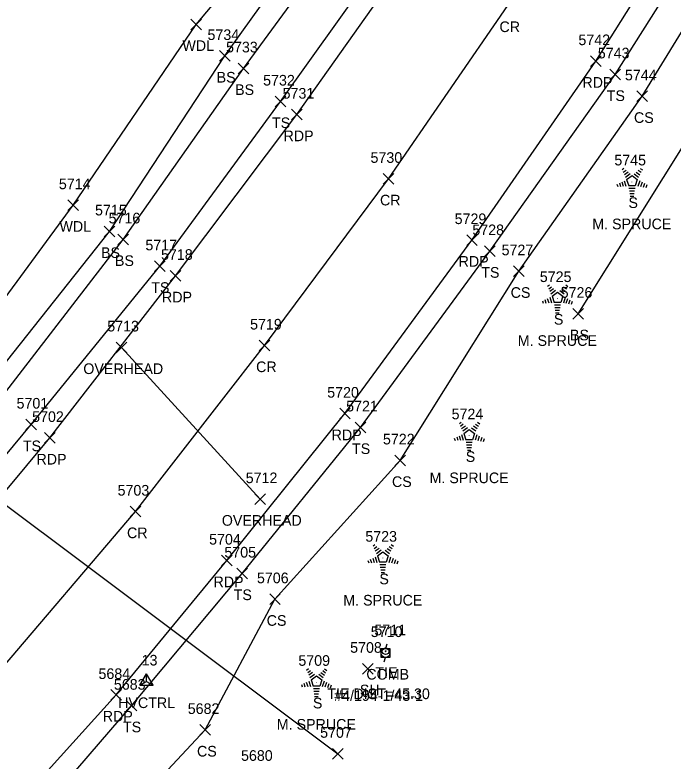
# Model space of a CAD drawing. Extents: x 1611797 to 1633212, y 298978 to 305475.
# Drawn here: x 1622481.4 to 1622605, y 301193 to 301333.3 of the extents above; entities that cross this region are included whole.
import ezdxf

# ---------------------------------------------------------------- set-up
doc = ezdxf.new("R2010")
doc.units = 0
for name, color, linetype in [('C_A', 7, 'Continuous'), ('C_C', 7, 'Continuous'), ('C_I', 7, 'Continuous'), ('CBP', 7, 'Continuous'), ('CPSM', 7, 'Continuous'), ('D_I', 7, 'Continuous'), ('D_TIC', 7, 'Continuous'), ('DCP', 7, 'Continuous'), ('L_A', 7, 'Continuous'), ('L_C', 7, 'Continuous'), ('L_I', 7, 'Continuous'), ('L_TIC', 7, 'Continuous'), ('LAWA', 7, 'Continuous'), ('LELB', 7, 'Continuous'), ('LTC', 7, 'Continuous'), ('M_I', 7, 'Continuous'), ('P_A', 7, 'Continuous'), ('P_I', 7, 'Continuous'), ('P_TIC', 7, 'Continuous'), ('PET', 7, 'Continuous'), ('PRC', 7, 'Continuous'), ('U_A', 7, 'Continuous'), ('U_C', 7, 'Continuous'), ('U_I', 7, 'Continuous'), ('U_TIC', 7, 'Continuous'), ('UCO', 7, 'Continuous'), ('UP', 7, 'Continuous')]:
    doc.layers.add(name, color=color, linetype=linetype)

msp = doc.modelspace()

# ---------------------------------------------------------------- linework, layer by layer
at = {"layer": 'CBP'}
for radius in [0.625, 0.0833]:
    msp.add_circle((1622551.02, 301213.67), radius, dxfattribs=at)
at = {"layer": 'CPSM'}
for p, q in [((1622504.83, 301207.27), (1622506.08, 301209.44)), ((1622507.33, 301207.27), (1622506.08, 301209.44)), ((1622506.08, 301207.99), (1622506.08, 301209.44)), ((1622504.83, 301207.27), (1622506.08, 301207.99)), ((1622504.83, 301207.27), (1622507.33, 301207.27)), ((1622506.08, 301207.99), (1622506.08, 301207.99)), ((1622506.08, 301207.99), (1622507.33, 301207.27))]:
    msp.add_line(p, q, dxfattribs=at)
at = {"layer": 'D_TIC'}
for points in [[(1622541.05, 301193.41), (1622543.05, 301195.41)], [(1622543.05, 301193.41), (1622541.05, 301195.41)]]:
    msp.add_lwpolyline(points, dxfattribs=at)
at = {"layer": 'DCP'}
msp.add_lwpolyline([(1622467.98, 301249.91), (1622542.05, 301194.41)], dxfattribs=at)
at = {"layer": 'L_TIC'}
for points in [[(1622514.41, 301330.49), (1622516.41, 301332.49)], [(1622516.41, 301330.49), (1622514.41, 301332.49)], [(1622519.81, 301324.55), (1622521.81, 301326.55)], [(1622521.81, 301324.55), (1622519.81, 301326.55)], [(1622523.3, 301322.22), (1622525.3, 301324.22)], [(1622525.3, 301322.22), (1622523.3, 301324.22)], [(1622593.14, 301321.09), (1622595.14, 301323.09)], [(1622595.14, 301321.09), (1622593.14, 301323.09)], [(1622530.26, 301315.99), (1622532.26, 301317.99)], [(1622532.26, 301315.99), (1622530.26, 301317.99)], [(1622598.23, 301316.97), (1622600.23, 301318.97)], [(1622600.23, 301316.97), (1622598.23, 301318.97)], [(1622491.33, 301296.51), (1622493.33, 301298.51)], [(1622493.33, 301296.51), (1622491.33, 301298.51)], [(1622498.11, 301291.58), (1622500.11, 301293.58)], [(1622500.11, 301291.58), (1622498.11, 301293.58)], [(1622500.72, 301290.08), (1622502.72, 301292.08)], [(1622502.72, 301290.08), (1622500.72, 301292.08)], [(1622569.57, 301287.87), (1622571.57, 301289.87)], [(1622571.57, 301287.87), (1622569.57, 301289.87)], [(1622507.57, 301285.02), (1622509.57, 301287.02)], [(1622509.57, 301285.02), (1622507.57, 301287.02)], [(1622575.06, 301284.09), (1622577.06, 301286.09)], [(1622577.06, 301284.09), (1622575.06, 301286.09)], [(1622586.21, 301276.1), (1622588.21, 301278.1)], [(1622588.21, 301276.1), (1622586.21, 301278.1)], [(1622483.45, 301255.27), (1622485.45, 301257.27)], [(1622485.45, 301255.27), (1622483.45, 301257.27)], [(1622545.3, 301254.74), (1622547.3, 301256.74)], [(1622547.3, 301254.74), (1622545.3, 301256.74)], [(1622552.77, 301248.54), (1622554.77, 301250.54)], [(1622554.77, 301248.54), (1622552.77, 301250.54)], [(1622523.06, 301227.28), (1622525.06, 301229.28)], [(1622525.06, 301227.28), (1622523.06, 301229.28)], [(1622529.23, 301222.45), (1622531.23, 301224.45)], [(1622531.23, 301222.45), (1622529.23, 301224.45)], [(1622546.69, 301209.38), (1622548.69, 301211.38)], [(1622548.69, 301209.38), (1622546.69, 301211.38)], [(1622502.26, 301202.44), (1622504.26, 301204.44)], [(1622504.26, 301202.44), (1622502.26, 301204.44)], [(1622516.14, 301197.88), (1622518.14, 301199.88)], [(1622518.14, 301197.88), (1622516.14, 301199.88)]]:
    msp.add_lwpolyline(points, dxfattribs=at)
at = {"layer": 'LAWA'}
msp.add_lwpolyline([(1622387.76, 301179.05), (1622397.07, 301179.12), (1622427.65, 301209.9), (1622449.62, 301231.58), (1622470.34, 301267.63), (1622492.33, 301297.51), (1622515.41, 301331.49), (1622538.47, 301358.93), (1622560.23, 301389.57), (1622576.72, 301416.07), (1622576.44, 301420.03), (1622578.56, 301426.68), (1622588.66, 301437.97), (1622599.63, 301454.27), (1622615.5, 301489.08), (1622629.31, 301519.57), (1622648.55, 301554.37)], dxfattribs=at)
at = {"layer": 'LELB'}
for points in [[(1622303.98, 301104.59), (1622310.78, 301099.33), (1622319.48, 301096.25), (1622326.26, 301097.34), (1622347.55, 301114.38), (1622375.51, 301140.08), (1622405.76, 301169.1), (1622437.3, 301200.54), (1622458.43, 301224.95), (1622484.45, 301256.27), (1622508.57, 301286.02), (1622531.26, 301316.99), (1622553.65, 301348.32), (1622573.86, 301381.36), (1622587.24, 301406.84), (1622584.4, 301410.71), (1622576.72, 301416.07)], [(1622305.52, 301107.15), (1622315.07, 301105.99), (1622317.12, 301104.2), (1622343.27, 301121.96), (1622371.22, 301146.89), (1622399.94, 301174.87), (1622430.59, 301207.07), (1622451.89, 301229.58), (1622468.36, 301249.15), (1622478.54, 301261.07), (1622501.72, 301291.08), (1622524.3, 301323.22), (1622546.27, 301353.28), (1622567.71, 301385.93), (1622580.45, 301407.78)], [(1622449.62, 301231.58), (1622466.76, 301250.92), (1622475.9, 301263.33), (1622499.11, 301292.58), (1622520.81, 301325.55), (1622542.36, 301355.63), (1622564.75, 301388.23), (1622579.34, 301408.29), (1622580.45, 301407.78)], [(1622141.83, 300898.34), (1622139.55, 300912.95), (1622151.09, 300921.4), (1622196.53, 300946.85), (1622234.34, 300970.61), (1622271.97, 300994.63), (1622303.88, 301017.35), (1622337.87, 301043.51), (1622376.19, 301076.15), (1622406.41, 301102.71), (1622438.28, 301133.32), (1622472.59, 301167.8), (1622503.26, 301203.44), (1622524.06, 301228.28), (1622546.3, 301255.74), (1622570.57, 301288.87), (1622594.14, 301322.09), (1622614.94, 301354.98), (1622632.15, 301381.37), (1622641.11, 301374.53), (1622644.03, 301365.27)], [(1622154.74, 300907.48), (1622202.55, 300938.53), (1622239.36, 300963.45), (1622279.71, 300983.49), (1622308.78, 301010.44), (1622344.44, 301040.69), (1622379.56, 301071), (1622416.39, 301093.76), (1622447.98, 301125.69), (1622481.31, 301160.51), (1622517.14, 301198.88), (1622530.23, 301223.45), (1622553.77, 301249.54), (1622576.06, 301285.09), (1622599.23, 301317.97), (1622619.89, 301351.73), (1622634.99, 301376.48), (1622639.67, 301368.93)], [(1622587.21, 301277.1), (1622608.65, 301311.43), (1622627.8, 301346.49), (1622639.67, 301368.93), (1622640.99, 301362.14)]]:
    msp.add_lwpolyline(points, dxfattribs=at)
at = {"layer": 'LTC'}
for p, q in [((1622595.44, 301304.18), (1622595.79, 301304.44)), ((1622595.65, 301303.72), (1622596.18, 301304.1)), ((1622598.47, 301304.08), (1622599.02, 301303.68)), ((1622598.84, 301304.42), (1622599.26, 301304.12)), ((1622595.86, 301303.25), (1622596.56, 301303.76)), ((1622596.07, 301302.79), (1622596.95, 301303.43)), ((1622596.29, 301302.33), (1622597.3, 301303.07)), ((1622597.3, 301303.07), (1622598.3, 301302.34)), ((1622597.72, 301303.38), (1622598.53, 301302.79)), ((1622598.09, 301303.73), (1622598.77, 301303.23)), ((1622594.47, 301301.46), (1622594.62, 301301)), ((1622594.93, 301301.68), (1622595.14, 301301.03)), ((1622595.38, 301301.9), (1622595.65, 301301.06)), ((1622595.84, 301302.11), (1622596.17, 301301.09)), ((1622596.29, 301302.33), (1622596.68, 301301.14)), ((1622597.91, 301301.14), (1622596.68, 301301.14)), ((1622598.3, 301302.34), (1622597.91, 301301.14)), ((1622598.74, 301302.07), (1622598.4, 301301.03)), ((1622599.18, 301301.82), (1622598.9, 301300.94)), ((1622599.63, 301301.57), (1622599.39, 301300.84)), ((1622600.07, 301301.32), (1622599.88, 301300.75)), ((1622597.87, 301300.64), (1622596.73, 301300.64)), ((1622597.79, 301300.14), (1622596.8, 301300.14)), ((1622597.7, 301299.64), (1622596.87, 301299.64)), ((1622597.62, 301299.14), (1622596.94, 301299.14)), ((1622581.44, 301282.27), (1622581.79, 301282.53)), ((1622581.65, 301281.8), (1622582.18, 301282.19)), ((1622581.86, 301281.34), (1622582.56, 301281.85)), ((1622582.07, 301280.87), (1622582.94, 301281.51)), ((1622583.72, 301281.46), (1622584.53, 301280.87)), ((1622584.09, 301281.81), (1622584.77, 301281.32)), ((1622584.46, 301282.16), (1622585.01, 301281.76)), ((1622584.84, 301282.51), (1622585.26, 301282.2)), ((1622581.38, 301279.98), (1622581.65, 301279.15)), ((1622581.84, 301280.2), (1622582.17, 301279.18)), ((1622582.29, 301280.42), (1622583.3, 301281.15)), ((1622582.29, 301280.42), (1622582.68, 301279.22)), ((1622583.3, 301281.15), (1622584.3, 301280.43)), ((1622584.3, 301280.43), (1622583.91, 301279.22)), ((1622584.74, 301280.15), (1622584.4, 301279.12)), ((1622580.47, 301279.55), (1622580.62, 301279.08)), ((1622580.93, 301279.76), (1622581.14, 301279.11)), ((1622583.91, 301279.22), (1622582.68, 301279.22)), ((1622583.87, 301278.72), (1622582.73, 301278.72)), ((1622585.18, 301279.9), (1622584.89, 301279.02)), ((1622585.63, 301279.65), (1622585.39, 301278.92)), ((1622586.07, 301279.4), (1622585.88, 301278.83)), ((1622583.79, 301278.22), (1622582.8, 301278.22)), ((1622583.7, 301277.72), (1622582.87, 301277.72)), ((1622583.62, 301277.22), (1622582.94, 301277.22)), ((1622564.87, 301256.46), (1622565.22, 301256.72)), ((1622565.08, 301256), (1622565.61, 301256.38)), ((1622567.9, 301256.36), (1622568.45, 301255.96)), ((1622568.27, 301256.7), (1622568.69, 301256.4)), ((1622565.29, 301255.53), (1622565.99, 301256.04)), ((1622565.5, 301255.07), (1622566.38, 301255.7)), ((1622565.72, 301254.61), (1622566.73, 301255.35)), ((1622566.73, 301255.35), (1622567.73, 301254.62)), ((1622567.15, 301255.66), (1622567.96, 301255.07)), ((1622567.52, 301256.01), (1622568.2, 301255.51)), ((1622563.9, 301253.74), (1622564.05, 301253.27)), ((1622564.36, 301253.96), (1622564.57, 301253.31)), ((1622564.81, 301254.18), (1622565.08, 301253.34)), ((1622565.27, 301254.39), (1622565.6, 301253.37)), ((1622565.72, 301254.61), (1622566.11, 301253.42)), ((1622567.34, 301253.42), (1622566.11, 301253.42)), ((1622567.73, 301254.62), (1622567.34, 301253.42)), ((1622568.17, 301254.35), (1622567.83, 301253.31)), ((1622568.61, 301254.1), (1622568.33, 301253.22)), ((1622569.06, 301253.85), (1622568.82, 301253.12)), ((1622569.5, 301253.6), (1622569.31, 301253.03)), ((1622567.3, 301252.92), (1622566.16, 301252.92)), ((1622567.22, 301252.42), (1622566.23, 301252.42)), ((1622567.13, 301251.92), (1622566.3, 301251.92)), ((1622567.05, 301251.42), (1622566.37, 301251.42)), ((1622548.65, 301233.46), (1622549.01, 301233.72)), ((1622552.05, 301233.7), (1622552.47, 301233.4)), ((1622548.86, 301233), (1622549.39, 301233.38)), ((1622549.07, 301232.53), (1622549.78, 301233.04)), ((1622549.28, 301232.07), (1622550.16, 301232.71)), ((1622549.51, 301231.61), (1622550.52, 301232.35)), ((1622550.52, 301232.35), (1622551.51, 301231.62)), ((1622550.94, 301232.66), (1622551.75, 301232.07)), ((1622551.31, 301233.01), (1622551.99, 301232.51)), ((1622551.68, 301233.36), (1622552.23, 301232.96)), ((1622548.14, 301230.96), (1622548.35, 301230.31)), ((1622548.6, 301231.18), (1622548.87, 301230.34)), ((1622549.05, 301231.39), (1622549.38, 301230.37)), ((1622549.51, 301231.61), (1622549.89, 301230.42)), ((1622551.51, 301231.62), (1622551.12, 301230.42)), ((1622551.95, 301231.35), (1622551.61, 301230.31)), ((1622552.4, 301231.1), (1622552.11, 301230.22)), ((1622547.68, 301230.74), (1622547.84, 301230.28)), ((1622551.12, 301230.42), (1622549.89, 301230.42)), ((1622551.08, 301229.92), (1622549.94, 301229.92)), ((1622552.84, 301230.85), (1622552.6, 301230.12)), ((1622553.29, 301230.6), (1622553.1, 301230.03)), ((1622551, 301229.42), (1622550.01, 301229.42)), ((1622550.92, 301228.92), (1622550.09, 301228.92)), ((1622550.83, 301228.42), (1622550.16, 301228.42)), ((1622536.16, 301210.14), (1622536.52, 301210.4)), ((1622536.37, 301209.68), (1622536.9, 301210.06)), ((1622539.19, 301210.03), (1622539.74, 301209.63)), ((1622539.56, 301210.38), (1622539.98, 301210.08)), ((1622536.58, 301209.21), (1622537.29, 301209.72)), ((1622536.79, 301208.74), (1622537.67, 301209.38)), ((1622537.02, 301208.29), (1622538.03, 301209.02)), ((1622538.03, 301209.02), (1622539.02, 301208.3)), ((1622538.45, 301209.34), (1622539.26, 301208.75)), ((1622538.82, 301209.68), (1622539.5, 301209.19)), ((1622535.19, 301207.42), (1622535.35, 301206.95)), ((1622535.65, 301207.64), (1622535.86, 301206.98)), ((1622536.11, 301207.85), (1622536.38, 301207.02)), ((1622536.56, 301208.07), (1622536.89, 301207.05)), ((1622537.02, 301208.29), (1622537.4, 301207.1)), ((1622538.63, 301207.1), (1622537.4, 301207.1)), ((1622539.02, 301208.3), (1622538.63, 301207.1)), ((1622539.46, 301208.03), (1622539.12, 301206.99)), ((1622539.91, 301207.78), (1622539.62, 301206.89)), ((1622540.35, 301207.53), (1622540.11, 301206.8)), ((1622540.8, 301207.28), (1622540.61, 301206.7)), ((1622538.59, 301206.6), (1622537.45, 301206.6)), ((1622538.51, 301206.1), (1622537.52, 301206.1)), ((1622538.43, 301205.6), (1622537.6, 301205.6)), ((1622538.34, 301205.1), (1622537.67, 301205.1))]:
    msp.add_line(p, q, dxfattribs=at)
at = {"layer": 'P_TIC'}
for points in [[(1622589.49, 301323.58), (1622591.49, 301325.58)], [(1622591.49, 301323.58), (1622589.49, 301325.58)], [(1622533.35, 301313.53), (1622535.35, 301315.53)], [(1622535.35, 301313.53), (1622533.35, 301315.53)], [(1622550.53, 301301.46), (1622552.53, 301303.46)], [(1622552.53, 301301.46), (1622550.53, 301303.46)], [(1622566.24, 301289.95), (1622568.24, 301291.95)], [(1622568.24, 301289.95), (1622566.24, 301291.95)], [(1622510.51, 301283.23), (1622512.51, 301285.23)], [(1622512.51, 301283.23), (1622510.51, 301285.23)], [(1622527.25, 301270.13), (1622529.25, 301272.13)], [(1622529.25, 301270.13), (1622527.25, 301272.13)], [(1622542.38, 301257.33), (1622544.38, 301259.33)], [(1622544.38, 301257.33), (1622542.38, 301259.33)], [(1622486.93, 301252.76), (1622488.93, 301254.76)], [(1622488.93, 301252.76), (1622486.93, 301254.76)], [(1622503, 301238.92), (1622505, 301240.92)], [(1622505, 301238.92), (1622503, 301240.92)], [(1622520.19, 301229.71), (1622522.19, 301231.71)], [(1622522.19, 301229.71), (1622520.19, 301231.71)], [(1622499.38, 301204.45), (1622501.38, 301206.45)], [(1622501.38, 301204.45), (1622499.38, 301206.45)]]:
    msp.add_lwpolyline(points, dxfattribs=at)
at = {"layer": 'PET'}
for points in [[(1622408.25, 301165.87), (1622439.39, 301198.04), (1622461.95, 301222.58), (1622487.93, 301253.76), (1622511.51, 301284.23), (1622534.35, 301314.53), (1622556.78, 301346.23), (1622577.91, 301378.88), (1622595.01, 301407.43), (1622603.73, 301423.2), (1622617.19, 301446.82), (1622634.21, 301479.77), (1622648.26, 301509.67), (1622665.21, 301547.65)], [(1622403.36, 301105.61), (1622435.21, 301136.14), (1622468.93, 301170.7), (1622500.38, 301205.45), (1622521.19, 301230.71), (1622543.38, 301258.33), (1622567.24, 301290.95), (1622590.49, 301324.58), (1622611.08, 301357.32), (1622628.6, 301384.44), (1622639.72, 301403.14), (1622652.95, 301428.05), (1622671.36, 301462.7), (1622686.07, 301493.28), (1622698.78, 301521.43), (1622708.15, 301542.48)]]:
    msp.add_lwpolyline(points, dxfattribs=at)
at = {"layer": 'PRC'}
msp.add_lwpolyline([(1622391.65, 301120.64), (1622424.38, 301151.76), (1622455.13, 301183.21), (1622477.75, 301209.09), (1622504, 301239.92), (1622528.25, 301271.13), (1622551.53, 301302.46), (1622573.96, 301335.04), (1622594.86, 301367.38), (1622615.3, 301401.53), (1622634.9, 301436.89), (1622652.67, 301471.55), (1622666.77, 301501.34), (1622684.44, 301540.78)], dxfattribs=at)
at = {"layer": 'U_TIC'}
for points in [[(1622500.41, 301269.77), (1622502.41, 301271.77)], [(1622502.41, 301269.77), (1622500.41, 301271.77)], [(1622526.43, 301241.26), (1622528.43, 301243.26)], [(1622528.43, 301241.26), (1622526.43, 301243.26)]]:
    msp.add_lwpolyline(points, dxfattribs=at)
at = {"layer": 'UCO'}
msp.add_lwpolyline([(1622527.43, 301242.26), (1622501.41, 301270.77)], dxfattribs=at)
at = {"layer": 'UP'}
for p, q in [((1622550.17, 301212.5), (1622550.17, 301214.17)), ((1622550.17, 301214.17), (1622551.83, 301214.17)), ((1622551.25, 301215), (1622551, 301214.17)), ((1622551.83, 301214.17), (1622551.83, 301212.5)), ((1622551, 301213.34), (1622551, 301213.34)), ((1622551.83, 301212.5), (1622550.17, 301212.5)), ((1622550.75, 301211.67), (1622551, 301212.5))]:
    msp.add_line(p, q, dxfattribs=at)
msp.add_circle((1622551, 301213.34), 0.833, dxfattribs=at)

# ---------------------------------------------------------------- texts
at = {"layer": 'C_A'}
for s, p in [('TIE', (1622549.1, 301208.67)), ('HVCTRL', (1622500.77, 301202.99))]:
    msp.add_text(s, height=2, dxfattribs=at).set_placement(p)
at = {"layer": 'C_C'}
msp.add_text('TIE DIST=45.30', height=2, dxfattribs=at).set_placement((1622540.07, 301204.67))
at = {"layer": 'C_I'}
for s, p in [('5711', (1622548.9, 301216.67)), ('13', (1622505.18, 301210.99))]:
    msp.add_text(s, height=2, dxfattribs=at).set_placement(p)
at = {"layer": 'D_I'}
msp.add_text('5707', height=2, dxfattribs=at).set_placement((1622538.71, 301197.41))
at = {"layer": 'L_A'}
for s, p in [('WDL', (1622512.83, 301326.49)), ('BS', (1622519.26, 301320.55)), ('BS', (1622522.74, 301318.22)), ('TS', (1622592.55, 301317.09)), ('TS', (1622529.67, 301311.99)), ('CS', (1622597.67, 301312.97)), ('S', (1622596.63, 301296.98)), ('WDL', (1622489.74, 301292.51)), ('BS', (1622497.55, 301287.58)), ('BS', (1622500.16, 301286.08)), ('TS', (1622568.98, 301283.87)), ('TS', (1622506.98, 301281.02)), ('CS', (1622574.5, 301280.09)), ('S', (1622582.63, 301275.06)), ('BS', (1622585.65, 301272.1)), ('TS', (1622482.86, 301251.27)), ('TS', (1622544.7, 301250.74)), ('S', (1622566.06, 301249.26)), ('CS', (1622552.21, 301244.54)), ('S', (1622549.84, 301226.26)), ('TS', (1622522.47, 301223.28)), ('CS', (1622528.67, 301218.45)), ('SH', (1622546.17, 301205.38)), ('S', (1622537.35, 301202.93)), ('TS', (1622501.67, 301198.44)), ('CS', (1622515.58, 301193.88))]:
    msp.add_text(s, height=2, dxfattribs=at).set_placement(p)
at = {"layer": 'L_C'}
for p in [(1622589.84, 301292.98), (1622575.84, 301271.06), (1622559.27, 301245.26), (1622543.06, 301222.26), (1622530.57, 301198.93)]:
    msp.add_text('M. SPRUCE', height=2, dxfattribs=at).set_placement(p)
at = {"layer": 'L_I'}
for s, p in [('5734', (1622517.55, 301328.55)), ('5733', (1622521.04, 301326.22)), ('5743', (1622590.88, 301325.09)), ('5744', (1622595.97, 301320.97)), ('5732', (1622528, 301319.99)), ('5745', (1622593.98, 301304.98)), ('5714', (1622489.63, 301300.51)), ('5715', (1622496.42, 301295.58)), ('5716', (1622498.97, 301294.08)), ('5728', (1622567.31, 301291.87)), ('5717', (1622505.88, 301289.02)), ('5727', (1622572.8, 301288.09)), ('5725', (1622579.98, 301283.06)), ('5726', (1622583.9, 301280.1)), ('5701', (1622481.68, 301259.27)), ('5721', (1622543.6, 301258.74)), ('5724', (1622563.41, 301257.26)), ('5722', (1622550.51, 301252.54)), ('5723', (1622547.2, 301234.26)), ('5705', (1622520.72, 301231.28)), ('5706', (1622526.84, 301226.45)), ('5708', (1622544.35, 301213.38)), ('5709', (1622534.62, 301210.93)), ('5683', (1622499.96, 301206.44)), ('5682', (1622513.84, 301201.88))]:
    msp.add_text(s, height=2, dxfattribs=at).set_placement(p)
at = {"layer": 'LTC'}
for p in [(1622597.19, 301302.08), (1622583.19, 301280.16), (1622566.62, 301254.36), (1622550.4, 301231.36), (1622537.91, 301208.04)]:
    msp.add_text('.', height=1.04, rotation=270, dxfattribs=at).set_placement(p)
at = {"layer": 'M_I'}
msp.add_text('5680', height=2, dxfattribs=at).set_placement((1622523.85, 301193.07))
at = {"layer": 'P_A'}
for s, p in [('CR', (1622572.4, 301330.04)), ('RDP', (1622587.98, 301319.58)), ('RDP', (1622531.84, 301309.53)), ('CR', (1622549.96, 301297.46)), ('RDP', (1622564.73, 301285.95)), ('RDP', (1622509, 301279.23)), ('CR', (1622526.68, 301266.13)), ('RDP', (1622540.87, 301253.33)), ('RDP', (1622485.42, 301248.76)), ('CR', (1622502.43, 301234.92)), ('RDP', (1622518.68, 301225.71)), ('RDP', (1622497.87, 301200.45))]:
    msp.add_text(s, height=2, dxfattribs=at).set_placement(p)
at = {"layer": 'P_I'}
for s, p in [('5742', (1622587.23, 301327.58)), ('5731', (1622531.66, 301317.53)), ('5730', (1622548.18, 301305.46)), ('5729', (1622563.98, 301293.95)), ('5718', (1622508.82, 301287.23)), ('5719', (1622525.55, 301274.13)), ('5720', (1622540.04, 301261.33)), ('5702', (1622484.6, 301256.76)), ('5703', (1622500.66, 301242.92)), ('5704', (1622517.85, 301233.71)), ('5684', (1622497.07, 301208.45))]:
    msp.add_text(s, height=2, dxfattribs=at).set_placement(p)
at = {"layer": 'U_A'}
for s, p in [('OVERHEAD', (1622494.22, 301265.77)), ('OVERHEAD', (1622520.24, 301237.26)), ('COMB', (1622547.39, 301208.34))]:
    msp.add_text(s, height=2, dxfattribs=at).set_placement(p)
at = {"layer": 'U_C'}
msp.add_text('#4/194-1/43-1', height=2, dxfattribs=at).set_placement((1622541.36, 301204.34))
at = {"layer": 'U_I'}
for s, p in [('5713', (1622498.72, 301273.77)), ('5712', (1622524.73, 301245.26)), ('5710', (1622548.22, 301216.34))]:
    msp.add_text(s, height=2, dxfattribs=at).set_placement(p)

doc.saveas('drawing.dxf')
